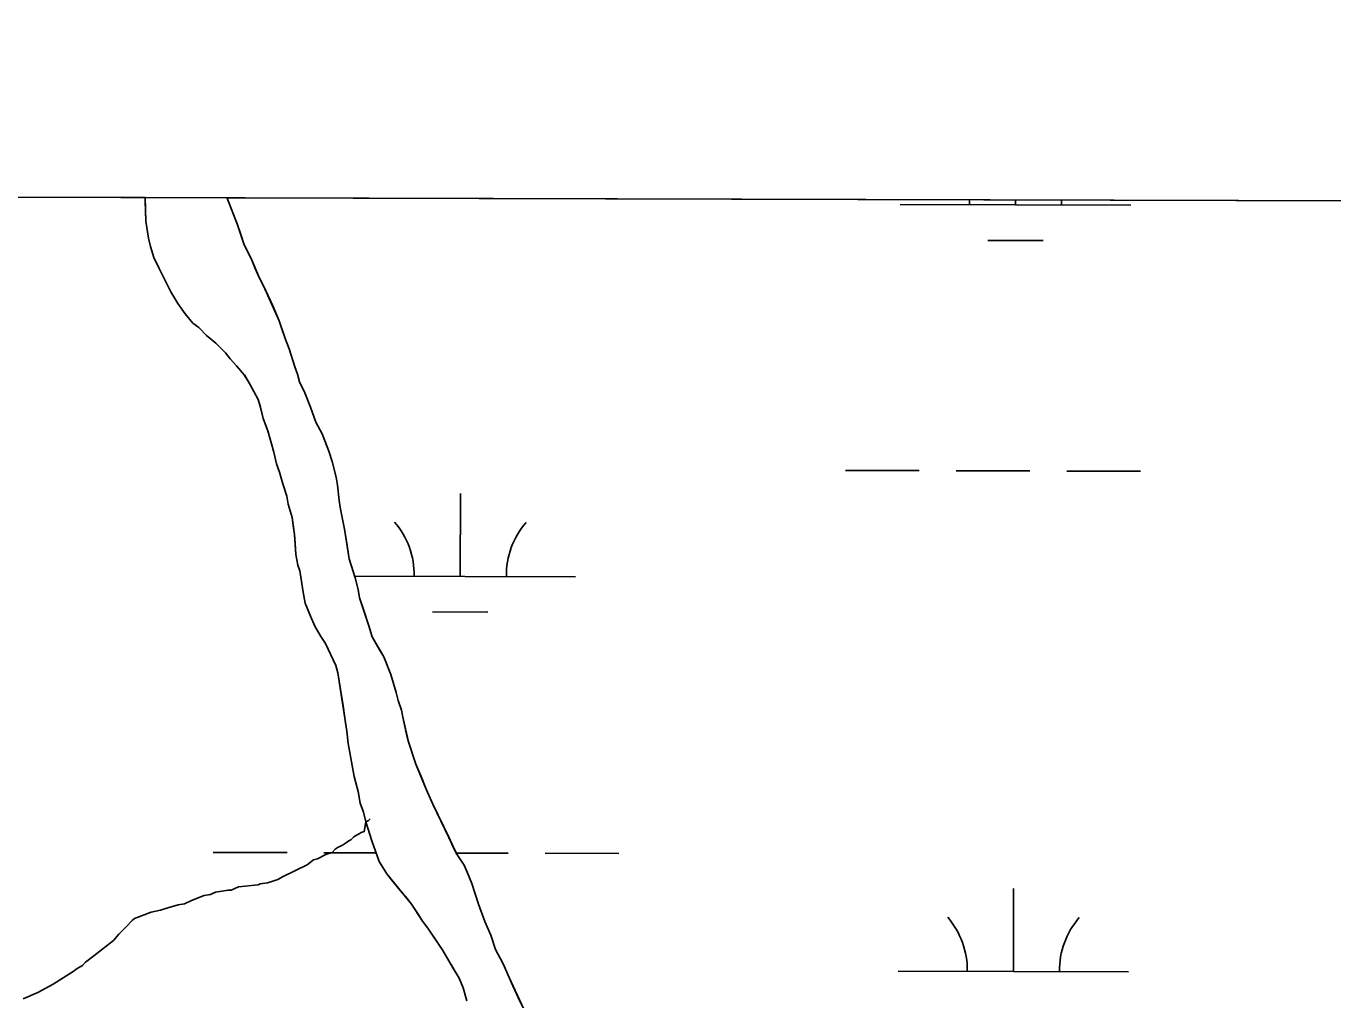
# Model space of a CAD drawing. Extents: x 3161514 to 3199414, y 831166 to 856601.
# Drawn here: x 3192613 to 3193180, y 854397 to 854820 of the extents above; entities that cross this region are included whole.
import ezdxf

# ---------------------------------------------------------------- set-up
doc = ezdxf.new("R2010")
doc.units = 0
for name, color, linetype in [('V-GRID-FRAM', 7, 'Continuous'), ('V-SITE-VEGE', 7, 'Continuous'), ('V-TOPO-SHOR', 7, 'Continuous'), ('V-WETL-SWMP', 7, 'Continuous')]:
    doc.layers.add(name, color=color, linetype=linetype)

msp = doc.modelspace()

# ---------------------------------------------------------------- linework, layer by layer
at = {"layer": 'V-GRID-FRAM'}
msp.add_lwpolyline([(3165761.05, 854820.03), (3197144.33, 854733.31), (3197102.01, 836546.11), (3165702.85, 836632.88), (3165761.05, 854820.03)], dxfattribs=at)
at = {"layer": 'V-SITE-VEGE'}
msp.add_line((3193473.21, 854743.45), (3185243.66, 854766.19), dxfattribs=at)
at = {"layer": 'V-TOPO-SHOR'}
for points in [[(3192667.06, 854724.38), (3192666.21, 854728.04), (3192665.07, 854735.36), (3192664.77, 854744.1), (3192664.71, 854745.68)], [(3192700.18, 854745.59), (3192700.25, 854745.33), (3192704.77, 854733.78), (3192706.19, 854729.56), (3192707.61, 854725.06), (3192710.72, 854719.15), (3192712.42, 854714.92), (3192714.12, 854710.98), (3192716.1, 854707.32), (3192720.06, 854698.6), (3192722.89, 854692.12), (3192724.02, 854688.74), (3192725.44, 854684.52), (3192727.14, 854680.02), (3192729.69, 854672.13), (3192730.82, 854669.04), (3192731.67, 854665.66), (3192733.94, 854660.87), (3192736.48, 854654.68), (3192738.75, 854648.21), (3192741.58, 854643.14), (3192742.71, 854640.04), (3192744.41, 854635.54), (3192745.83, 854631.03), (3192747.53, 854624.28), (3192748.1, 854620.89), (3192748.96, 854614.14), (3192749.53, 854610.47), (3192751.24, 854601.74), (3192752.38, 854594.7), (3192753.24, 854588.79), (3192755.79, 854580.62), (3192757.21, 854575.56), (3192757.78, 854571.89), (3192759.48, 854566.83), (3192761.75, 854559.79), (3192763.16, 854555), (3192766.27, 854549.66), (3192768.25, 854546.28), (3192771.37, 854538.68), (3192773.64, 854530.79), (3192774.49, 854527.41), (3192775.9, 854523.19), (3192776.48, 854520.09), (3192778.18, 854512.77), (3192779.03, 854509.39), (3192782.15, 854499.82), (3192784.41, 854494.47), (3192786.68, 854488.84), (3192789.51, 854482.37), (3192796.58, 854467.73), (3192798.28, 854464.07), (3192799.97, 854460.69), (3192803.08, 854455.91), (3192804.5, 854452.82), (3192806.48, 854448.03), (3192809.31, 854439.02), (3192812.15, 854431.42), (3192814.7, 854425.51), (3192816.68, 854419.31), (3192820.07, 854413.12), (3192822.62, 854407.21), (3192824.32, 854403.55), (3192826.58, 854398.49), (3192828.85, 854393.7)], [(3192804.35, 854397), (3192802.65, 854402.63), (3192800.95, 854406.85), (3192798.12, 854411.64), (3192796.43, 854414.45), (3192793.88, 854418.96), (3192792.19, 854421.49), (3192787.39, 854428.52), (3192785.12, 854431.61), (3192783.15, 854434.71), (3192780.32, 854438.93), (3192778.34, 854441.46), (3192775.52, 854444.84), (3192771.57, 854449.62), (3192769.59, 854452.15), (3192766.2, 854457.5), (3192763.08, 854466.51), (3192760.53, 854474.67), (3192759.39, 854478.89), (3192757.98, 854482.84), (3192757.12, 854487.91), (3192755.42, 854494.38), (3192753.71, 854503.96), (3192752.86, 854508.75), (3192752.28, 854514.1), (3192751.71, 854517.76), (3192750.57, 854525.08), (3192749.43, 854532.12), (3192748.29, 854539.44), (3192747.44, 854542.54), (3192742.91, 854552.11), (3192740.93, 854555.21), (3192738.39, 854559.71), (3192736.41, 854563.93), (3192734.14, 854569.56), (3192733.29, 854574.35), (3192732.43, 854579.98), (3192731.86, 854583.64), (3192731.01, 854586.18), (3192730.16, 854590.68), (3192729.86, 854595.47), (3192729.57, 854599.42), (3192729, 854603.36), (3192728.43, 854606.74), (3192726.73, 854612.65), (3192726.16, 854616.03), (3192724.46, 854621.38), (3192723.04, 854626.45), (3192721.63, 854630.11), (3192720.49, 854635.18), (3192717.94, 854644.47), (3192715.95, 854649.82), (3192714.82, 854654.6), (3192713.68, 854657.98), (3192710.01, 854665.02), (3192707.75, 854668.68), (3192704.35, 854672.61), (3192701.53, 854675.71), (3192699.56, 854678.24), (3192695.32, 854682.46), (3192691.37, 854685.83), (3192687.98, 854689.21), (3192685.44, 854691.17), (3192682.06, 854695.11), (3192678.95, 854699.61), (3192675.84, 854704.68), (3192670.75, 854714.81), (3192668.48, 854719.59), (3192667.06, 854724.38)], [(3192655.53, 854428.28), (3192656.43, 854429.19), (3192659.14, 854431.9), (3192660.04, 854432.81), (3192667.26, 854435.53), (3192671.33, 854436.44), (3192674.48, 854437.35), (3192679, 854438.72), (3192681.71, 854439.18), (3192684.87, 854440.54), (3192690.29, 854442.81), (3192693, 854443.26), (3192695.25, 854444.17), (3192700.67, 854445.09), (3192702.03, 854445.09), (3192705.19, 854446.45), (3192713.77, 854447.37), (3192714.67, 854447.82), (3192717.83, 854448.28), (3192719.19, 854448.74), (3192722.35, 854449.65), (3192724.6, 854451.01), (3192734.98, 854456), (3192737.69, 854458.26), (3192739.5, 854458.71), (3192740.4, 854459.17), (3192742.2, 854460.08), (3192743.1, 854460.53), (3192745.81, 854461.44), (3192747.17, 854462.8), (3192748.52, 854463.7), (3192749.42, 854464.16), (3192750.33, 854464.61), (3192751.68, 854465.52), (3192753.03, 854466.42), (3192753.94, 854466.88), (3192755.29, 854468.23), (3192756.64, 854469.14), (3192757.54, 854469.59), (3192758.45, 854470.05), (3192759.8, 854470.5), (3192760.53, 854474.67), (3192761.43, 854475.12), (3192762.33, 854476.03)], [(3192611.77, 854397.93), (3192618.09, 854400.65), (3192624.86, 854404.28), (3192633.43, 854409.72), (3192635.23, 854411.08), (3192637.49, 854412.44), (3192638.84, 854413.79), (3192642.45, 854416.51), (3192651.02, 854423.3), (3192653.27, 854426.02), (3192655.53, 854428.28)]]:
    msp.add_lwpolyline(points, dxfattribs=at)
at = {"layer": 'V-WETL-SWMP'}
for p, q in [((3192664.68, 854745.68), (3191134.34, 854749.91)), ((3192665.07, 854735.36), (3192664.68, 854745.68)), ((3194139.95, 854741.61), (3192700.18, 854745.59)), ((3192700.18, 854745.59), (3192700.24, 854745.33)), ((3192700.24, 854745.33), (3192704.78, 854733.78)), ((3192992.36, 854742.58), (3193092.36, 854742.31)), ((3193042.36, 854742.44), (3193042.37, 854744.64)), ((3192666.21, 854728.04), (3192665.07, 854735.36)), ((3192704.78, 854733.78), (3192707.61, 854725.06)), ((3192667.07, 854724.38), (3192666.21, 854728.04)), ((3192707.61, 854725.06), (3192710.72, 854719.15)), ((3193030.32, 854727.05), (3193054.32, 854726.98)), ((3192668.48, 854719.59), (3192667.07, 854724.38)), ((3192670.75, 854714.81), (3192668.48, 854719.59)), ((3192710.72, 854719.15), (3192714.12, 854710.98)), ((3192675.84, 854704.68), (3192670.75, 854714.81)), ((3192714.12, 854710.98), (3192716.1, 854707.32)), ((3192678.95, 854699.61), (3192675.84, 854704.68)), ((3192716.1, 854707.32), (3192722.89, 854692.12)), ((3192682.05, 854695.11), (3192678.95, 854699.61)), ((3192685.44, 854691.17), (3192682.05, 854695.11)), ((3192687.98, 854689.21), (3192685.44, 854691.17)), ((3192722.89, 854692.12), (3192725.44, 854684.52)), ((3192691.37, 854685.83), (3192687.98, 854689.21)), ((3192695.32, 854682.46), (3192691.37, 854685.83)), ((3192699.56, 854678.24), (3192695.32, 854682.46)), ((3192725.44, 854684.52), (3192727.14, 854680.02)), ((3192727.14, 854680.02), (3192729.69, 854672.14)), ((3192701.53, 854675.71), (3192699.56, 854678.24)), ((3192704.36, 854672.62), (3192701.53, 854675.71)), ((3192707.74, 854668.68), (3192704.36, 854672.62)), ((3192710.01, 854665.02), (3192707.74, 854668.68)), ((3192729.69, 854672.14), (3192730.82, 854669.04)), ((3192730.82, 854669.04), (3192731.67, 854665.66)), ((3192713.68, 854657.98), (3192710.01, 854665.02)), ((3192731.67, 854665.66), (3192733.94, 854660.87)), ((3192714.82, 854654.61), (3192713.68, 854657.98)), ((3192733.94, 854660.87), (3192736.48, 854654.68)), ((3192715.95, 854649.82), (3192714.82, 854654.61)), ((3192736.48, 854654.68), (3192738.75, 854648.21)), ((3192717.93, 854644.47), (3192715.95, 854649.82)), ((3192738.75, 854648.21), (3192741.58, 854643.14)), ((3192720.49, 854635.18), (3192717.93, 854644.47)), ((3192741.58, 854643.14), (3192744.41, 854635.54)), ((3192721.63, 854630.11), (3192720.49, 854635.18)), ((3192744.41, 854635.54), (3192745.83, 854631.03)), ((3192723.04, 854626.45), (3192721.63, 854630.11)), ((3192745.83, 854631.03), (3192747.53, 854624.28)), ((3192724.46, 854621.38), (3192723.04, 854626.45)), ((3192747.53, 854624.28), (3192748.1, 854620.9)), ((3192968.63, 854627.22), (3193000.63, 854627.13)), ((3193016.63, 854627.08), (3193048.63, 854626.99)), ((3193064.63, 854626.95), (3193096.63, 854626.86)), ((3192726.16, 854616.03), (3192724.46, 854621.38)), ((3192748.1, 854620.9), (3192748.96, 854614.14)), ((3192801.44, 854581.25), (3192801.54, 854617.25)), ((3192726.73, 854612.65), (3192726.16, 854616.03)), ((3192728.43, 854606.74), (3192726.73, 854612.65)), ((3192748.96, 854614.14), (3192749.53, 854610.48)), ((3192729.57, 854599.42), (3192728.43, 854606.74)), ((3192749.53, 854610.48), (3192751.24, 854601.75)), ((3192751.24, 854601.75), (3192753.24, 854588.79)), ((3192730.15, 854590.68), (3192729.57, 854599.42)), ((3192731.01, 854586.18), (3192730.15, 854590.68)), ((3192753.24, 854588.79), (3192755.79, 854580.62)), ((3192731.86, 854583.64), (3192731.01, 854586.18)), ((3192733.29, 854574.35), (3192731.86, 854583.64)), ((3192755.55, 854581.37), (3192851.44, 854581.11)), ((3192755.79, 854580.62), (3192757.21, 854575.56)), ((3192734.14, 854569.56), (3192733.29, 854574.35)), ((3192757.21, 854575.56), (3192757.78, 854571.9)), ((3192757.78, 854571.9), (3192761.75, 854559.79)), ((3192736.41, 854563.93), (3192734.14, 854569.56)), ((3192738.39, 854559.71), (3192736.41, 854563.93)), ((3192789.4, 854565.85), (3192813.4, 854565.78)), ((3192740.93, 854555.21), (3192738.39, 854559.71)), ((3192742.91, 854552.11), (3192740.93, 854555.21)), ((3192761.75, 854559.79), (3192763.16, 854555)), ((3192763.16, 854555), (3192768.25, 854546.28)), ((3192747.44, 854542.54), (3192742.91, 854552.11)), ((3192768.25, 854546.28), (3192771.37, 854538.68)), ((3192748.29, 854539.44), (3192747.44, 854542.54)), ((3192752.28, 854514.1), (3192748.29, 854539.44)), ((3192771.37, 854538.68), (3192773.64, 854530.79)), ((3192773.64, 854530.79), (3192774.49, 854527.42)), ((3192774.49, 854527.42), (3192775.9, 854523.19)), ((3192775.9, 854523.19), (3192776.47, 854520.09)), ((3192776.47, 854520.09), (3192779.03, 854509.39)), ((3192752.85, 854508.75), (3192752.28, 854514.1)), ((3192779.03, 854509.39), (3192782.15, 854499.82)), ((3192755.42, 854494.38), (3192752.85, 854508.75)), ((3192782.15, 854499.82), (3192786.68, 854488.84)), ((3192757.12, 854487.91), (3192755.42, 854494.38)), ((3192757.98, 854482.84), (3192757.12, 854487.91)), ((3192786.68, 854488.84), (3192789.51, 854482.37)), ((3192759.39, 854478.9), (3192757.98, 854482.84)), ((3192789.51, 854482.37), (3192799.97, 854460.7)), ((3192760.53, 854474.67), (3192759.39, 854478.9)), ((3192763.08, 854466.51), (3192760.53, 854474.67)), ((3192766.2, 854457.5), (3192763.08, 854466.51)), ((3192694.27, 854461.47), (3192726.27, 854461.38)), ((3192742.27, 854461.34), (3192764.89, 854461.28)), ((3192799.74, 854461.18), (3192822.27, 854461.12)), ((3192799.97, 854460.7), (3192803.08, 854455.91)), ((3192838.27, 854461.07), (3192870.27, 854460.99)), ((3192769.59, 854452.15), (3192766.2, 854457.5)), ((3192803.08, 854455.91), (3192804.5, 854452.82)), ((3192804.5, 854452.82), (3192806.48, 854448.03)), ((3192780.32, 854438.93), (3192769.59, 854452.15)), ((3192806.48, 854448.03), (3192809.31, 854439.02)), ((3193041.44, 854409.77), (3193041.54, 854445.77)), ((3192785.12, 854431.62), (3192780.32, 854438.93)), ((3192809.31, 854439.02), (3192812.15, 854431.42)), ((3192787.38, 854428.52), (3192785.12, 854431.62)), ((3192812.15, 854431.42), (3192814.69, 854425.51)), ((3192793.88, 854418.96), (3192787.38, 854428.52)), ((3192814.69, 854425.51), (3192816.68, 854419.31)), ((3192796.43, 854414.45), (3192793.88, 854418.96)), ((3192816.68, 854419.31), (3192820.07, 854413.12)), ((3192800.95, 854406.86), (3192796.43, 854414.45)), ((3192820.07, 854413.12), (3192822.62, 854407.21)), ((3192991.44, 854409.91), (3193091.44, 854409.63)), ((3192802.65, 854402.63), (3192800.95, 854406.86)), ((3192804.35, 854397), (3192802.65, 854402.63)), ((3192822.62, 854407.21), (3192828.84, 854393.7))]:
    msp.add_line(p, q, dxfattribs=at)
for centre, start, end in [((3192987.12, 854743.07), 359.0699, 2.6424), ((3193097.6, 854742.77), 177.041, 180.6135), ((3192746.2, 854581.87), 359.0699, 40.6135), ((3192856.69, 854581.57), 139.0699, 180.6135), ((3192986.2, 854410.4), 359.0699, 40.6135), ((3193096.69, 854410.09), 139.0699, 180.6135)]:
    msp.add_arc(centre, 35.25, start, end, dxfattribs=at)

doc.saveas('drawing.dxf')
